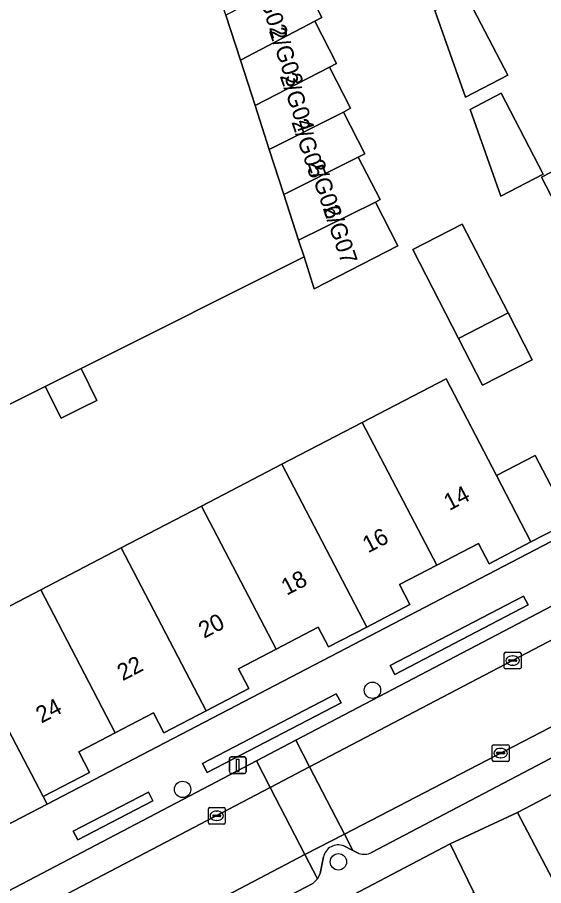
# Model space of a CAD drawing. Extents: x 163008 to 163854, y 382777 to 383982.
# Drawn here: x 163615 to 163646.4, y 383666.5 to 383718.4 of the extents above; entities that cross this region are included whole.
import ezdxf

# ---------------------------------------------------------------- set-up
doc = ezdxf.new("R2010")
doc.units = 0
for name, color, linetype in [('IMGEO_Boom', 7, 'Continuous'), ('IMGEO_Erf', 7, 'Continuous'), ('IMGEO_Groenvoorziening', 7, 'Continuous'), ('IMGEO_Haag', 7, 'Continuous'), ('IMGEO_Kolk', 7, 'Continuous'), ('IMGEO_Lichtmast', 7, 'Continuous'), ('IMGEO_Pand', 7, 'Continuous'), ('IMGEO_Pand_nummerreeks', 7, 'Continuous'), ('IMGEO_Parkeervlak_open', 7, 'Continuous'), ('IMGEO_Rijbaan_lokaal_open', 7, 'Continuous'), ('IMGEO_Voetpad_open', 7, 'Continuous')]:
    doc.layers.add(name, color=color, linetype=linetype)

msp = doc.modelspace()

# ---------------------------------------------------------------- linework, layer by layer
at = {"layer": 'IMGEO_Boom'}
for centre in [(163636.211, 383678.141), (163624.854, 383672.21), (163634.176, 383667.883)]:
    msp.add_circle(centre, 0.489, dxfattribs=at)
at = {"layer": 'IMGEO_Erf'}
for points in [[(163655.649, 383720.643), (163658.457, 383715.224), (163656.268, 383714.09), (163656.368, 383713.897), (163659.213, 383708.406), (163657.071, 383707.296), (163657.134, 383707.175), (163659.913, 383701.812), (163657.849, 383700.743), (163657.95, 383700.548), (163660.871, 383694.912), (163652.934, 383690.798), (163650.633, 383695.237), (163649.91, 383696.63), (163648.874, 383698.626), (163651.015, 383699.737), (163649.211, 383703.224), (163646.321, 383708.811), (163648.548, 383709.963), (163650.72, 383711.089), (163650.669, 383711.188), (163647.804, 383716.716), (163649.85, 383717.776), (163646.987, 383723.3)], [(163631.934, 383720.806), (163633.19, 383718.361), (163632.767, 383718.144), (163634.069, 383715.609), (163633.64, 383715.389), (163634.904, 383712.927), (163634.469, 383712.703), (163635.748, 383710.212), (163635.363, 383710.014), (163636.671, 383707.467), (163636.389, 383707.322), (163637.729, 383704.713), (163632.725, 383702.144), (163632.117, 383704.039), (163618.78, 383697.373), (163619.733, 383695.468), (163619.479, 383695.341), (163619.03, 383695.117), (163617.598, 383694.4), (163616.645, 383696.306), (163609.132, 383692.551)], [(163611.427, 383681.565), (163616.375, 383684.141), (163621.182, 383686.644), (163625.991, 383689.148), (163630.798, 383691.651), (163635.604, 383694.154), (163640.61, 383696.76), (163643.626, 383690.967), (163645.945, 383692.174), (163648.007, 383688.215), (163645.687, 383687.007), (163643.186, 383685.705), (163642.553, 383686.92), (163640.058, 383685.62), (163637.828, 383684.459), (163638.453, 383683.259), (163635.876, 383681.917), (163633.59, 383680.727), (163632.97, 383681.918), (163630.449, 383680.605), (163628.19, 383679.429), (163628.81, 383678.239), (163626.261, 383676.912), (163623.741, 383675.6), (163623.119, 383676.795), (163620.83, 383675.603), (163618.643, 383674.464), (163619.289, 383673.225), (163616.52, 383671.783), (163616.752, 383671.337), (163663.349, 383695.598)]]:
    msp.add_lwpolyline(points, dxfattribs=at)
for points in [[(163639.94, 383718.774), (163641.791, 383719.735), (163644.299, 383714.901), (163641.773, 383713.592)], [(163642.059, 383712.862), (163643.91, 383713.823), (163646.418, 383708.99), (163643.892, 383707.679)], [(163638.627, 383704.484), (163641.585, 383706.005), (163644.319, 383700.691), (163645.756, 383697.896), (163642.798, 383696.375), (163641.365, 383699.16)], [(163640.853, 383668.953), (163592.736, 383643.678), (163594.211, 383640.861), (163599.64, 383643.707), (163604.954, 383646.493), (163610.268, 383649.279), (163615.582, 383652.065), (163620.897, 383654.852), (163626.21, 383657.637), (163631.524, 383660.423), (163636.838, 383663.209), (163642.272, 383666.058)]]:
    msp.add_lwpolyline(points, close=True, dxfattribs=at)
at = {"layer": 'IMGEO_Groenvoorziening'}
for points in [[(163645.527, 383683.236), (163645.248, 383683.773), (163637.264, 383679.616), (163637.543, 383679.079)], [(163634.329, 383677.387), (163634.049, 383677.926), (163626.047, 383673.76), (163626.327, 383673.221)], [(163623.073, 383671.534), (163622.807, 383672.045), (163618.318, 383669.708), (163618.584, 383669.197)], [(163652.843, 383661.478), (163647.325, 383672.114), (163644.892, 383670.838), (163650.504, 383660.134)]]:
    msp.add_lwpolyline(points, close=True, dxfattribs=at)
at = {"layer": 'IMGEO_Haag'}
for points in [[(163645.527, 383683.236), (163645.248, 383683.773), (163637.264, 383679.616), (163637.543, 383679.079)], [(163634.329, 383677.387), (163634.049, 383677.926), (163626.047, 383673.76), (163626.327, 383673.221)], [(163623.073, 383671.534), (163622.807, 383672.045), (163618.318, 383669.708), (163618.584, 383669.197)]]:
    msp.add_lwpolyline(points, close=True, dxfattribs=at)
at = {"layer": 'IMGEO_Kolk'}
for p, q in [((163644.094, 383679.488), (163644.094, 383680.34)), ((163644.169, 383680.414), (163645.021, 383680.414)), ((163645.095, 383680.34), (163645.095, 383679.488)), ((163644.353, 383679.908), (163644.353, 383679.92)), ((163644.791, 383679.871), (163644.393, 383679.871)), ((163644.396, 383679.957), (163644.794, 383679.957)), ((163644.582, 383680.194), (163644.607, 383680.194)), ((163644.837, 383679.92), (163644.837, 383679.908)), ((163645.021, 383679.414), (163644.169, 383679.414)), ((163644.605, 383679.634), (163644.58, 383679.634)), ((163643.377, 383673.96), (163643.377, 383674.812)), ((163643.452, 383674.886), (163644.304, 383674.886)), ((163643.865, 383674.666), (163643.89, 383674.666)), ((163644.378, 383674.812), (163644.378, 383673.96)), ((163643.636, 383674.38), (163643.636, 383674.392)), ((163644.074, 383674.343), (163643.676, 383674.343)), ((163643.679, 383674.429), (163644.077, 383674.429)), ((163643.888, 383674.106), (163643.863, 383674.106)), ((163644.12, 383674.392), (163644.12, 383674.38)), ((163644.304, 383673.886), (163643.452, 383673.886)), ((163626.396, 383670.208), (163626.396, 383671.06)), ((163626.471, 383671.134), (163627.323, 383671.134)), ((163627.397, 383671.06), (163627.397, 383670.208)), ((163626.655, 383670.628), (163626.655, 383670.64)), ((163627.093, 383670.591), (163626.695, 383670.591)), ((163626.698, 383670.677), (163627.096, 383670.677)), ((163626.884, 383670.914), (163626.909, 383670.914)), ((163627.139, 383670.64), (163627.139, 383670.628)), ((163627.323, 383670.134), (163626.471, 383670.134)), ((163626.907, 383670.354), (163626.882, 383670.354))]:
    msp.add_line(p, q, dxfattribs=at)
for points in [[(163644.094, 383679.488), (163644.094, 383680.34)], [(163644.169, 383680.414), (163645.021, 383680.414)], [(163645.095, 383680.34), (163645.095, 383679.488)], [(163645.021, 383679.414), (163644.169, 383679.414)], [(163643.377, 383673.96), (163643.377, 383674.812)], [(163643.452, 383674.886), (163644.304, 383674.886)], [(163644.378, 383674.812), (163644.378, 383673.96)], [(163644.304, 383673.886), (163643.452, 383673.886)], [(163626.396, 383670.208), (163626.396, 383671.06)], [(163626.471, 383671.134), (163627.323, 383671.134)], [(163627.397, 383671.06), (163627.397, 383670.208)], [(163627.323, 383670.134), (163626.471, 383670.134)]]:
    msp.add_lwpolyline(points, dxfattribs=at)
for centre, radius, start, end in [((163644.171, 383680.338), 0.0765, 91.552, 178.448), ((163644.171, 383680.338), 0.0765, 91.552, 178.448), ((163645.019, 383680.338), 0.0765, 1.552, 88.448), ((163645.019, 383680.338), 0.0765, 1.552, 88.448), ((163644.393, 383679.917), 0.0403, 85.8775, 175.7526), ((163644.39, 383679.907), 0.0366, 178.938, 274.7102), ((163644.794, 383679.914), 0.043, 264.8664, 352.4533), ((163644.798, 383679.919), 0.0386, 1.7309, 96.639), ((163644.171, 383679.49), 0.0765, 181.552, 268.448), ((163644.171, 383679.49), 0.0765, 181.552, 268.448), ((163645.019, 383679.49), 0.0765, 271.552, 358.448), ((163645.019, 383679.49), 0.0765, 271.552, 358.448), ((163643.454, 383674.81), 0.0765, 91.552, 178.448), ((163643.454, 383674.81), 0.0765, 91.552, 178.448), ((163644.302, 383674.81), 0.0765, 1.552, 88.448), ((163644.302, 383674.81), 0.0765, 1.552, 88.448), ((163643.676, 383674.389), 0.0403, 85.8775, 175.7526), ((163643.673, 383674.379), 0.0366, 178.938, 274.7102), ((163644.077, 383674.386), 0.043, 264.8664, 352.4533), ((163644.081, 383674.391), 0.0386, 1.7309, 96.639), ((163643.454, 383673.962), 0.0765, 181.552, 268.448), ((163643.454, 383673.962), 0.0765, 181.552, 268.448), ((163644.302, 383673.962), 0.0765, 271.552, 358.448), ((163644.302, 383673.962), 0.0765, 271.552, 358.448), ((163626.473, 383671.058), 0.0765, 91.552, 178.448), ((163626.473, 383671.058), 0.0765, 91.552, 178.448), ((163627.321, 383671.058), 0.0765, 1.552, 88.448), ((163627.321, 383671.058), 0.0765, 1.552, 88.448), ((163626.695, 383670.637), 0.0403, 85.8775, 175.7526), ((163626.692, 383670.627), 0.0366, 178.938, 274.7102), ((163627.096, 383670.634), 0.043, 264.8664, 352.4533), ((163627.1, 383670.639), 0.0386, 1.7309, 96.639), ((163626.473, 383670.21), 0.0765, 181.552, 268.448), ((163626.473, 383670.21), 0.0765, 181.552, 268.448), ((163627.321, 383670.21), 0.0765, 271.552, 358.448), ((163627.321, 383670.21), 0.0765, 271.552, 358.448)]:
    msp.add_arc(centre, radius, start, end, dxfattribs=at)
for centre, major_axis, ratio, start_param, end_param in [((163644.581, 383679.914), (-0.387, 0.002), 0.722429, 4.712389, 7.853982), ((163644.606, 383679.914), (-0.39, 0.002), 0.717154, 1.570796, 4.712389), ((163643.864, 383674.386), (-0.387, 0.002), 0.722429, 4.712389, 7.853982), ((163643.889, 383674.386), (-0.39, 0.002), 0.717154, 1.570796, 4.712389), ((163626.883, 383670.634), (-0.387, 0.002), 0.722429, 4.712389, 7.853982), ((163626.908, 383670.634), (-0.39, 0.002), 0.717154, 1.570796, 4.712389)]:
    msp.add_ellipse(centre, major_axis=major_axis, ratio=ratio, start_param=start_param, end_param=end_param, dxfattribs=at)
at = {"layer": 'IMGEO_Lichtmast'}
for p, q in [((163627.758, 383674.154), (163628.548, 383674.154)), ((163628.548, 383674.154), (163627.758, 383674.154)), ((163627.658, 383673.254), (163627.658, 383674.054)), ((163627.658, 383674.054), (163627.658, 383673.254)), ((163628.648, 383674.054), (163628.648, 383673.254)), ((163628.648, 383673.254), (163628.648, 383674.054)), ((163628.548, 383673.154), (163627.758, 383673.154)), ((163627.758, 383673.154), (163628.548, 383673.154))]:
    msp.add_line(p, q, dxfattribs=at)
msp.add_lwpolyline([(163628.078, 383674.029), (163628.228, 383674.029), (163628.228, 383673.279), (163628.078, 383673.279), (163628.078, 383674.029)], dxfattribs=at)
for centre, start, end in [((163627.758, 383674.054), 90, 180), ((163627.758, 383674.054), 90, 180), ((163628.548, 383674.054), 0, 90), ((163628.548, 383674.054), 360, 90), ((163627.758, 383673.254), 180, 270), ((163627.758, 383673.254), 180, 270), ((163628.548, 383673.254), 270, 0), ((163628.548, 383673.254), 270, 0)]:
    msp.add_arc(centre, 0.1, start, end, dxfattribs=at)
at = {"layer": 'IMGEO_Pand'}
for points in [[(163629.192, 383713.092), (163628.318, 383715.798), (163627.446, 383718.498), (163626.487, 383721.466), (163624.97, 383726.314), (163621.922, 383725.016), (163619.09, 383723.809), (163612.29, 383720.912), (163607.397, 383718.828), (163603.288, 383717.078), (163599.391, 383715.418), (163599.443, 383715.295), (163609.132, 383692.551), (163616.645, 383696.306), (163618.78, 383697.373), (163632.117, 383704.039), (163631.795, 383705.036), (163630.91, 383707.776), (163630.04, 383710.469)], [(163628.318, 383715.798), (163632.767, 383718.144), (163633.19, 383718.361), (163631.934, 383720.806), (163627.446, 383718.498)], [(163641.773, 383713.592), (163644.299, 383714.901), (163641.791, 383719.735), (163639.94, 383718.774)], [(163628.318, 383715.798), (163629.192, 383713.092), (163633.64, 383715.389), (163634.069, 383715.609), (163632.767, 383718.144)], [(163630.04, 383710.469), (163634.469, 383712.703), (163634.904, 383712.927), (163633.64, 383715.389), (163629.192, 383713.092)], [(163656.368, 383713.897), (163656.268, 383714.09), (163650.669, 383711.188), (163650.72, 383711.089), (163648.548, 383709.963), (163646.321, 383708.811), (163649.211, 383703.224), (163657.071, 383707.296), (163659.213, 383708.406)], [(163643.892, 383707.679), (163646.418, 383708.99), (163643.91, 383713.823), (163642.059, 383712.862)], [(163630.91, 383707.776), (163635.363, 383710.014), (163635.748, 383710.212), (163634.469, 383712.703), (163630.04, 383710.469)], [(163635.363, 383710.014), (163630.91, 383707.776), (163631.795, 383705.036), (163636.389, 383707.322), (163636.671, 383707.467)], [(163632.117, 383704.039), (163632.725, 383702.144), (163637.729, 383704.713), (163636.389, 383707.322), (163631.795, 383705.036)], [(163641.365, 383699.16), (163644.319, 383700.691), (163641.585, 383706.005), (163638.627, 383704.484)], [(163644.319, 383700.691), (163641.365, 383699.16), (163642.798, 383696.375), (163645.756, 383697.896)], [(163618.78, 383697.373), (163616.645, 383696.306), (163617.598, 383694.4), (163619.03, 383695.117), (163619.479, 383695.341), (163619.733, 383695.468)], [(163645.687, 383687.007), (163643.626, 383690.967), (163640.61, 383696.76), (163635.604, 383694.154), (163640.058, 383685.62), (163642.553, 383686.92), (163643.186, 383685.705)], [(163630.798, 383691.651), (163635.876, 383681.917), (163638.453, 383683.259), (163637.828, 383684.459), (163640.058, 383685.62), (163635.604, 383694.154)], [(163645.687, 383687.007), (163648.007, 383688.215), (163645.945, 383692.174), (163643.626, 383690.967)], [(163630.798, 383691.651), (163625.991, 383689.148), (163630.449, 383680.605), (163632.97, 383681.918), (163633.59, 383680.727), (163635.876, 383681.917)], [(163630.449, 383680.605), (163625.991, 383689.148), (163621.182, 383686.644), (163626.261, 383676.912), (163628.81, 383678.239), (163628.19, 383679.429)], [(163620.83, 383675.603), (163623.119, 383676.795), (163623.741, 383675.6), (163626.261, 383676.912), (163621.182, 383686.644), (163616.375, 383684.141)], [(163616.375, 383684.141), (163611.427, 383681.565), (163611.849, 383680.754), (163614.211, 383676.218), (163616.52, 383671.783), (163619.289, 383673.225), (163618.643, 383674.464), (163620.83, 383675.603)]]:
    msp.add_lwpolyline(points, close=True, dxfattribs=at)
at = {"layer": 'IMGEO_Parkeervlak_open'}
for points in [[(163657.686, 383688.816), (163646.534, 383682.967), (163631.626, 383675.15), (163632.447, 383673.563), (163660.946, 383688.485)], [(163659.569, 383681.074), (163659.793, 383682.074), (163660.092, 383682.784), (163634.53, 383669.542), (163635.037, 383668.562), (163635.394, 383668.387)], [(163636.154, 383668.436), (163659.086, 383680.477)], [(163634.491, 383668.831), (163635.037, 383668.562), (163634.53, 383669.542), (163632.169, 383668.319), (163632.923, 383666.862), (163633.077, 383667.182), (163633.28, 383668.174)], [(163623.712, 383661.925), (163632.643, 383666.596), (163632.923, 383666.862), (163632.169, 383668.319), (163590.967, 383646.679), (163590.471, 383646.418)]]:
    msp.add_lwpolyline(points, dxfattribs=at)
msp.add_lwpolyline([(163632.447, 383673.563), (163631.626, 383675.15), (163629.271, 383673.916), (163630.098, 383672.318)], close=True, dxfattribs=at)
for centre, radius, start, end in [((163634.16, 383667.997), 0.897, 68.3222, 168.6398), ((163635.714, 383669.343), 1.008, 251.5007, 295.8772)]:
    msp.add_arc(centre, radius, start, end, dxfattribs=at)
at = {"layer": 'IMGEO_Rijbaan_lokaal_open'}
for points in [[(163660.874, 383683.423), (163664.468, 383685.193), (163662.308, 383689.219), (163660.946, 383688.485), (163632.447, 383673.563), (163634.53, 383669.542), (163660.092, 383682.784)], [(163588.318, 383650.454), (163588.836, 383650.725), (163630.098, 383672.318), (163629.271, 383673.916), (163594.354, 383655.608), (163589.888, 383653.254)]]:
    msp.add_lwpolyline(points, dxfattribs=at)
for points in [[(163632.447, 383673.563), (163630.098, 383672.318), (163632.169, 383668.319), (163634.53, 383669.542)], [(163632.169, 383668.319), (163630.098, 383672.318), (163588.836, 383650.725), (163590.967, 383646.679)]]:
    msp.add_lwpolyline(points, close=True, dxfattribs=at)
at = {"layer": 'IMGEO_Voetpad_open'}
for points in [[(163660.946, 383688.485), (163662.308, 383689.219), (163663.349, 383695.598), (163616.752, 383671.337), (163613.665, 383669.729), (163574.576, 383649.377), (163573.296, 383648.71), (163573.963, 383647.424), (163500, 383608.597), (163496.281, 383606.645), (163484.352, 383600.383), (163482.707, 383599.519), (163472.11, 383593.956), (163459.945, 383587.552), (163448.4, 383581.347), (163448.133, 383581.195), (163445.165, 383579.641)], [(163589.888, 383653.254), (163594.354, 383655.608), (163629.271, 383673.916), (163631.626, 383675.15), (163646.534, 383682.967), (163657.686, 383688.816)], [(163640.853, 383668.953), (163644.892, 383670.838), (163647.325, 383672.114), (163663.967, 383680.839)], [(163659.086, 383680.477), (163636.154, 383668.436)], [(163665.324, 383668.646), (163652.843, 383661.478), (163650.504, 383660.134), (163644.892, 383670.838), (163640.853, 383668.953), (163642.272, 383666.058), (163643.7, 383663.353), (163645.816, 383664.476), (163647.519, 383661.275), (163647.803, 383660.003), (163647.924, 383658.462), (163648.045, 383656.927), (163648.307, 383653.589), (163649.555, 383640.576), (163649.657, 383639.04), (163650.896, 383621.512), (163651.105, 383614.753), (163651.819, 383591.513), (163651.249, 383559.038)], [(163588.092, 383641.239), (163592.736, 383643.678), (163640.853, 383668.953)], [(163635.394, 383668.387), (163635.037, 383668.562), (163634.491, 383668.831)], [(163633.28, 383668.174), (163633.077, 383667.182), (163632.923, 383666.862), (163632.643, 383666.596), (163623.712, 383661.925)]]:
    msp.add_lwpolyline(points, dxfattribs=at)
for points in [[(163571.104, 383679.921), (163571.82, 383678.479), (163600.991, 383692.986), (163613.665, 383669.729), (163616.752, 383671.337), (163616.52, 383671.783), (163614.211, 383676.218), (163611.849, 383680.754), (163610.814, 383680.215), (163602.418, 383695.622), (163600.156, 383694.496), (163589.998, 383689.308)], [(163637.264, 383679.616), (163645.248, 383683.773), (163645.527, 383683.236), (163637.543, 383679.079)], [(163626.047, 383673.76), (163634.049, 383677.926), (163634.329, 383677.387), (163626.327, 383673.221)], [(163618.318, 383669.708), (163622.807, 383672.045), (163623.073, 383671.534), (163618.584, 383669.197)]]:
    msp.add_lwpolyline(points, close=True, dxfattribs=at)
for centre, radius, start, end in [((163634.16, 383667.997), 0.897, 68.3222, 168.6398), ((163635.714, 383669.343), 1.008, 251.5007, 295.8772)]:
    msp.add_arc(centre, radius, start, end, dxfattribs=at)

# ---------------------------------------------------------------- texts
at = {"layer": 'IMGEO_Pand_nummerreeks'}
for s, rotation, p in [('2/G02', 288.6443, (163629.086, 383720.491)), ('2/G03', 288.6443, (163630.004, 383717.563)), ('2/G04', 288.6443, (163630.658, 383714.858)), ('2/G05', 288.6443, (163631.356, 383712.11)), ('2/G06', 288.6443, (163632.315, 383709.668)), ('2/G07', 288.6443, (163633.232, 383706.963)), ('14', 27.5163, (163640.807, 383688.851)), ('16', 27.5163, (163635.944, 383686.318)), ('18', 27.5163, (163631.083, 383683.786)), ('20', 27.5163, (163626.138, 383681.211)), ('22', 27.5163, (163621.27, 383678.674)), ('24', 27.5134, (163616.41, 383676.142))]:
    msp.add_text(s, height=1, rotation=rotation, dxfattribs=at).set_placement(p)

doc.saveas('drawing.dxf')
